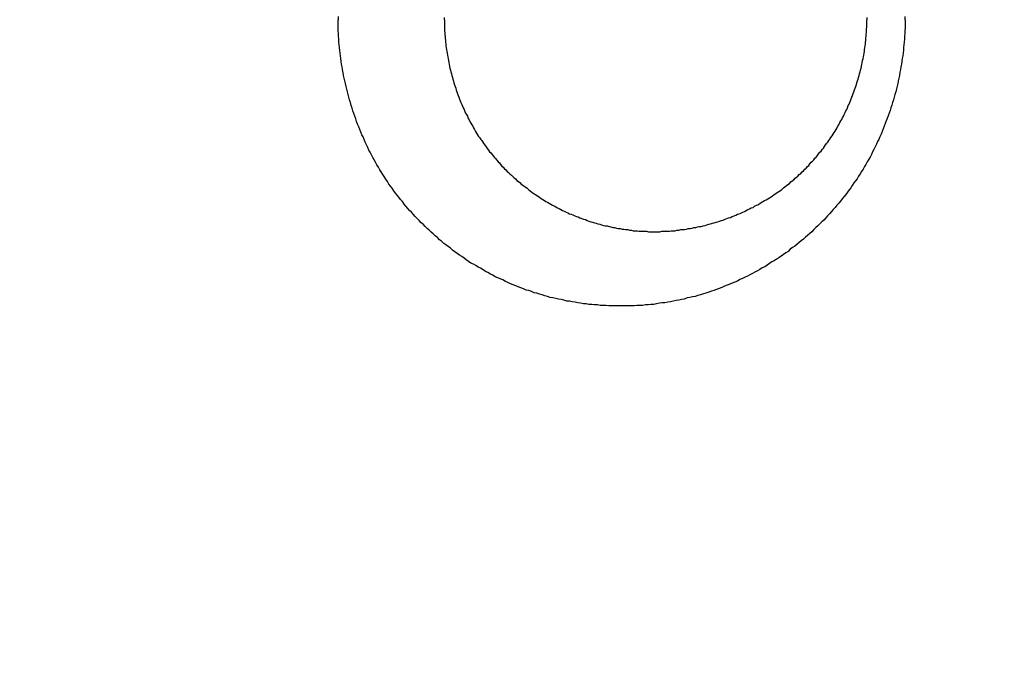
# Model space of a CAD drawing. Header units: millimetres. Extents: x -604189 to 881711, y -381903 to -7297.
# Tile 875 of 1056: x -558619 to -558601, y -165469 to -165457. Entities that reach past the tile are written whole.
import ezdxf

# ---------------------------------------------------------------- set-up
doc = ezdxf.new("R2010")
doc.units = ezdxf.units.MM
doc.header["$LTSCALE"] = 100
doc.linetypes.add('0.5_0.5', pattern=[1, 0.5, -0.5])
doc.linetypes.add('ACAD_ISO04W100', pattern=[30.5, 24, -3, 0.5, -3])
doc.layers.get('Defpoints').update_dxf_attribs({"color": 30})
doc.layers.add('OPIS', color=7, linetype='Continuous')
doc.layers.add('strop osie', color=80, linetype='ACAD_ISO04W100', lineweight=5)
doc.styles.get("Standard").update_dxf_attribs({"font": 'romans.shx', "width": 0.5})
doc.dimstyles.new('1 50', dxfattribs={"dimtxt": 150, "dimasz": 80, "dimexe": 1, "dimexo": 1, "dimgap": 20, "dimtad": 1, "dimdec": 0, "dimlfac": 0.1, "dimtxsty": 'Standard', "dimblk": 'ARCHTICK', "dimcen": 200, "dimclrd": 2, "dimadec": 1, "dimazin": 0, "dimtfac": 1, "dimtdec": 0, "dimtmove": 0, "dimatfit": 3, "dimldrblk": 'ARCHTICK', "dimfxl": 120, "dimfxlon": 1, "dimtfill": 1, "dimarcsym": 0})

# ---------------------------------------------------------------- blocks, each defined once
blk = doc.blocks.new('_ArchTick')
at = {"layer": 'strop osie', "color": 0, "const_width": 0.15}
blk.add_lwpolyline([(-0.5, -0.5), (0.5, 0.5)], dxfattribs=at)
blk = doc.blocks.new('*D3294')
at = {"layer": 'Defpoints', "color": 0, "linetype": 'ByBlock', "lineweight": 5, "transparency": 16777216}
for p in [(-595783.126, -159420.303), (-593748.924, -159420.303), (-552118.935, -179940.303)]:
    blk.add_point(p, dxfattribs=at)
at = {"layer": 'OPIS', "color": 0, "linetype": 'Continuous', "lineweight": -2, "transparency": 16777216}
for p, q in [((-595723.126, -159420.303), (-595784.126, -159420.303)), ((-595723.126, -179940.303), (-595784.126, -179940.303))]:
    blk.add_line(p, q, dxfattribs=at)
at = {"layer": 'OPIS', "color": 2, "lineweight": -2, "transparency": 16777216}
blk.add_line((-595783.126, -179940.303), (-595783.126, -159420.303), dxfattribs=at)
at = {"layer": 'OPIS', "color": 2, "linetype": 'ByBlock', "lineweight": -2, "transparency": 16777216, "xscale": 80, "yscale": 80, "zscale": 80}
for p, rotation in [((-595783.126, -159420.303), 90), ((-595783.126, -179940.303), 270)]:
    blk.add_blockref('_ArchTick', p, dxfattribs=dict(at, rotation=rotation))
at = {"layer": 'OPIS', "color": 0, "linetype": 'ByBlock', "lineweight": 13, "transparency": 16777216, "insert": (-595878.126, -169680.303), "char_height": 150, "attachment_point": 5, "rotation": 90, "bg_fill": 3, "box_fill_scale": 1.1, "bg_fill_color": 256, "bg_fill_true_color": 13158600, "bg_fill_transparency": 0}
blk.add_mtext('2052', dxfattribs=at)

msp = doc.modelspace()

# ---------------------------------------------------------------- hatches: boundary and pattern name
at = {"layer": 'OPIS', "linetype": 'ByBlock', "lineweight": 15}
h = msp.add_hatch(dxfattribs=at)
h.set_pattern_fill('ANSI37', color=0, scale=80, angle=45)
h.set_pattern_definition([(90, (-306927.96, 32475.8), (-254, 0), []), (180, (-306927.96, 32475.8), (-3e-14, -254), [])])
h.paths.add_polyline_path([(-559745.616, -168470.303), (-559845.616, -168470.303), (-559845.616, -168410.303), (-559745.616, -168410.303), (-559745.616, -168350.303), (-560845.616, -168350.303), (-560845.616, -168410.303), (-560745.616, -168410.303), (-560745.616, -168470.303, 0.267949), (-560295.616, -169249.726), (-560295.616, -169481.184, -0.414214), (-559952.679, -169824.121, -1), (-560638.553, -169824.121, -0.414214), (-560295.616, -169481.184), (-560295.616, -169249.726, -0.267949), (-560745.616, -168470.303), (-560845.616, -168470.303), (-560845.616, -168350.303), (-561118.924, -168350.303), (-561118.924, -172095.291), (-559553.922, -172095.29), (-559553.924, -168350.303), (-559745.616, -168350.303)])
h.paths.add_polyline_path([(-560989.238, -171970.288), (-560989.238, -171369.43), (-560514.238, -171369.43, -0.414232), (-560506.238, -171377.43), (-560506.238, -171961.436, -0.403374), (-560513.94, -171969.43), (-560989.238, -171969.43), (-560998.924, -171970.288)], flags=16)
h.paths.add_polyline_path([(-560569.238, -171447.43), (-560569.238, -171891.43, -0.414209), (-560619.237, -171941.43), (-560824.236, -171941.432, -0.414225), (-560874.238, -171891.432), (-560874.238, -171447.432, -0.414209), (-560824.238, -171397.432), (-560619.238, -171397.43, -0.414216)], flags=0)
h.paths.add_polyline_path([(-560754.738, -171692.272), (-560768.264, -171689.534), (-560778.52, -171674.091), (-560777.58, -171669.433), (-560791.338, -171669.433), (-560788.513, -171683.421), (-560780.618, -171695.311), (-560768.728, -171703.206), (-560754.738, -171706.031)], flags=0)
h.paths.add_polyline_path([(-560926.538, -171669.432), (-560944.038, -171669.432), (-560944.038, -171669.432), (-560938.912, -171681.806), (-560926.538, -171686.932)], flags=0)
h.paths.add_polyline_path([(-559553.926, -164304.92), (-559553.926, -164080.303), (-560998.924, -164080.303), (-560998.924, -164130.303), (-561051.758, -164130.303), (-561051.758, -164230.303), (-561112.409, -164230.303), (-561118.259, -165128.236), (-561111.758, -165130.303), (-561051.758, -165130.303), (-561051.758, -165230.303), (-560998.924, -165230.303), (-560998.924, -165930.303), (-560968.924, -165930.303), (-559691.758, -165930.303), (-559691.758, -166884.924, -0.259771), (-560368.468, -166480.303), (-560576.781, -166480.303, -0.694758), (-561118.924, -166682.141), (-561118.924, -167150.303), (-559553.924, -167150.303), (-559553.925, -165742.585, -0.501722), (-560517.887, -165023.753, -0.501722)])
h.paths.add_polyline_path([(-561051.758, -166930.303), (-561051.758, -167030.303), (-561111.758, -167030.303), (-561111.758, -166930.303)], flags=16)
h.paths.add_polyline_path([(-559553.926, -164304.92, 0.501722), (-560517.887, -165023.753, 0.501722), (-559553.925, -165742.585)], flags=17)
h.paths.add_polyline_path([(-559017.887, -165023.753, 0.331805), (-559553.926, -164304.92), (-559553.925, -165742.585, 0.331804)], flags=17)
h.paths.add_polyline_path([(-558393.92, -165930.303), (-559553.925, -165930.303), (-559553.924, -167030.303), (-558393.92, -167030.303)])
edge = h.paths.add_edge_path(flags=16)
edge.add_ellipse((-558869.257, -166529.058), major_axis=(0, 174.945), ratio=0.835608, start_angle=0, end_angle=180, ccw=False)
edge.add_line((-558869.023, -166354.089), (-558868.837, -166354.113))
edge.add_line((-558868.837, -166354.113), (-558551.758, -166354.113))
edge.add_ellipse((-558534.042, -166361.126), major_axis=(0, 22.068), ratio=0.905257, start_angle=0, end_angle=83.7318, ccw=False)
edge.add_line((-558534.042, -166339.058), (-558415.442, -166339.058))
edge.add_line((-558415.442, -166339.058), (-558415.442, -166719.058))
edge.add_line((-558415.442, -166719.058), (-558534.042, -166719.058))
edge.add_ellipse((-558534.042, -166696.99), major_axis=(0, 22.068), ratio=0.905257, start_angle=108.5291, end_angle=180, ccw=False)
edge.add_line((-558552.984, -166704.003), (-558869.257, -166704.003))
edge = h.paths.add_edge_path(flags=16)
edge.add_ellipse((-558655.149, -165473.071), major_axis=(119.577, 0), ratio=0.9754616, start_angle=134.53493, end_angle=225.46507, ccw=False)
edge.add_ellipse((-558571.362, -165553.094), major_axis=(-236.828, 0), ratio=0.9754616, start_angle=293.07706, end_angle=315.06459, ccw=False)
edge.add_ellipse((-558581.121, -165519.064), major_axis=(-200.962, 0), ratio=0.9754616, start_angle=268.86913, end_angle=294.41602, ccw=False)
edge.add_line((-558577.155, -165323.071), (-558434.725, -165323.071))
edge.add_line((-558434.725, -165323.071), (-558434.725, -165623.07))
edge.add_line((-558434.725, -165623.07), (-558577.155, -165623.07))
edge.add_ellipse((-558581.121, -165427.077), major_axis=(200.962, 0), ratio=0.9754616, start_angle=245.58398, end_angle=271.13087, ccw=False)
edge.add_ellipse((-558571.362, -165393.047), major_axis=(-236.828, 0), ratio=0.9754616, start_angle=404.93541, end_angle=426.92294, ccw=False)
h.paths.add_polyline_path([(-559691.758, -166075.303), (-560476.988, -166075.303, 0.131652), (-560368.468, -166480.303), (-559691.758, -166480.303)], flags=17)
h.paths.add_polyline_path([(-560476.988, -166075.303), (-559691.758, -166075.303), (-559691.758, -165930.303), (-560991.758, -165930.303), (-561051.758, -165930.303), (-561051.758, -166030.303), (-561118.924, -166030.303), (-561118.924, -166278.466, -0.694758), (-560576.781, -166480.303), (-560368.468, -166480.303, -0.131652)], flags=17)
h.paths.add_polyline_path([(-571773.92, -161590.543), (-574108.188, -161590.543), (-574098.917, -166615.286), (-571773.92, -166615.284)])
h.paths.add_polyline_path([(-559933.216, -164919.201), (-558639.203, -164919.201), (-558639.203, -164793.34), (-559933.216, -164793.34)], flags=25)
h.paths.add_polyline_path([(-560038.72, -166687.588), (-559732.99, -166687.588), (-559732.99, -166284.59), (-560038.72, -166284.59)], flags=25)
h.paths.add_polyline_path([(-559928.871, -165007.1), (-559413.75, -165007.1), (-559413.75, -164907.76), (-559928.871, -164907.76)], flags=9)
h.paths.add_polyline_path([(-559933.216, -164919.201), (-558639.203, -164919.201), (-558639.203, -164793.34), (-559933.216, -164793.34)], flags=25)
h.paths.add_polyline_path([(-560330.859, -165014.578), (-559994.182, -165014.578), (-559994.182, -164899.195), (-560330.859, -164899.195)], flags=24)
h.paths.add_polyline_path([(-560290.204, -164902.837), (-560108.354, -164902.837), (-560108.354, -164804.807), (-560290.204, -164804.807)], flags=24)
h.paths.add_polyline_path([(-560498.866, -166997.342), (-559983.744, -166997.342), (-559983.744, -166898.002), (-560498.866, -166898.002)], flags=24)
h.paths.add_polyline_path([(-560498.79, -166887.342), (-559655.724, -166887.342), (-559655.724, -166788.002), (-560498.79, -166788.002)], flags=24)
h.paths.add_polyline_path([(-560900.853, -167004.82), (-560564.177, -167004.82), (-560564.177, -166889.437), (-560900.853, -166889.437)], flags=24)
h.paths.add_polyline_path([(-560860.199, -166893.079), (-560678.349, -166893.079), (-560678.349, -166795.049), (-560860.199, -166795.049)], flags=24)
h.paths.add_polyline_path([(-560525.168, -170610.564), (-560010.047, -170610.564), (-560010.047, -170511.224), (-560525.168, -170511.224)], flags=24)
h.paths.add_polyline_path([(-560529.513, -170522.665), (-559444.307, -170522.665), (-559444.307, -170396.804), (-560529.513, -170396.804)], flags=9)
h.paths.add_polyline_path([(-560927.156, -170618.042), (-560590.479, -170618.042), (-560590.479, -170502.659), (-560927.156, -170502.659)], flags=24)
h.paths.add_polyline_path([(-560886.501, -170506.301), (-560704.651, -170506.301), (-560704.651, -170408.271), (-560886.501, -170408.271)], flags=24)
h.paths.add_polyline_path([(-560065.3, -168940.358), (-560065.3, -168600.658), (-560513.076, -168600.658), (-560513.076, -168940.358)], flags=24)
h.paths.add_polyline_path([(-559111.526, -164087.386), (-558760.99, -164087.386), (-558760.815, -164093.192), (-558760.644, -164098.997), (-558760.476, -164104.803), (-558760.311, -164110.608), (-558760.15, -164116.414), (-558759.991, -164122.22), (-558759.835, -164128.025), (-558759.683, -164133.831), (-558759.534, -164139.637), (-558759.387, -164145.443), (-558759.244, -164151.25), (-558759.104, -164157.056), (-558758.967, -164162.862), (-558758.833, -164168.669), (-558758.702, -164174.475), (-558758.575, -164180.282), (-558758.45, -164186.088), (-558758.328, -164191.895), (-558758.21, -164197.701), (-558758.094, -164203.508), (-558757.982, -164209.315), (-558757.872, -164215.122), (-558757.766, -164220.929), (-558757.663, -164226.736), (-558757.563, -164232.543), (-558757.465, -164238.35), (-558757.371, -164244.157), (-558757.28, -164249.965), (-558757.192, -164255.772), (-558757.107, -164261.579), (-558757.025, -164267.387), (-558756.946, -164273.194), (-558756.87, -164279.001), (-558756.797, -164284.809), (-558756.728, -164290.616), (-558756.661, -164296.424), (-558756.598, -164302.232), (-558756.538, -164308.039), (-558756.482, -164313.847), (-558756.428, -164319.654), (-558756.378, -164325.462), (-558756.332, -164331.27), (-558756.288, -164337.078), (-558756.248, -164342.885), (-558756.212, -164348.693), (-558756.178, -164354.501), (-558756.147, -164360.309), (-558756.118, -164366.117), (-558756.091, -164371.925), (-558756.066, -164377.733), (-558756.042, -164383.541), (-558756.02, -164389.348), (-558756.004, -164395.156), (-558755.999, -164400.964), (-558756.007, -164406.772), (-558756.031, -164412.58), (-558756.073, -164418.388), (-558756.132, -164424.195), (-558756.21, -164430.003), (-558756.308, -164435.81), (-558756.425, -164441.617), (-558756.562, -164447.423), (-558756.72, -164453.229), (-558756.898, -164459.034), (-558757.098, -164464.838), (-558757.32, -164470.642), (-558757.565, -164476.445), (-558757.837, -164482.247), (-558758.138, -164488.047), (-558758.47, -164493.845), (-558758.837, -164499.642), (-558759.241, -164505.435), (-558759.684, -164511.226), (-558760.175, -164517.014), (-558760.725, -164522.795), (-558761.35, -164528.569), (-558762.06, -164534.333), (-558762.874, -164540.084), (-558763.809, -164545.816), (-558764.883, -164551.524), (-558766.116, -164557.201), (-558767.538, -164562.832), (-558769.177, -164568.402), (-558771.062, -164573.894), (-558773.233, -164579.28), (-558775.735, -164584.521), (-558778.61, -164589.566), (-558781.897, -164594.354), (-558785.628, -164598.798), (-558789.808, -164602.827), (-558794.374, -164606.413), (-558799.255, -164609.556), (-558804.382, -164612.284), (-558809.694, -164614.629), (-558815.143, -164616.63), (-558820.694, -164618.326), (-558826.325, -164619.753), (-558832.011, -164620.95), (-558837.732, -164621.95), (-558843.479, -164622.786), (-558849.244, -164623.49), (-558855.021, -164624.092), (-558860.805, -164624.612), (-558866.595, -164625.056), (-558872.391, -164625.431), (-558878.19, -164625.744), (-558883.993, -164625.999), (-558889.798, -164626.204), (-558895.604, -164626.363), (-558901.411, -164626.484), (-558907.218, -164626.57), (-558913.026, -164626.629), (-558918.834, -164626.664), (-558924.642, -164626.683), (-558930.45, -164626.69), (-558936.258, -164626.691), (-558941.521, -164626.69), (-558946.785, -164626.685), (-558952.048, -164626.672), (-558957.312, -164626.645), (-558962.575, -164626.602), (-558967.838, -164626.537), (-558973.1, -164626.447), (-558978.362, -164626.327), (-558983.623, -164626.174), (-558988.883, -164625.983), (-558994.142, -164625.75), (-558999.398, -164625.47), (-559004.651, -164625.141), (-559009.9, -164624.756), (-559015.145, -164624.311), (-559020.383, -164623.802), (-559025.614, -164623.22), (-559030.834, -164622.543), (-559036.037, -164621.747), (-559041.216, -164620.812), (-559046.364, -164619.713), (-559051.466, -164618.424), (-559056.508, -164616.915), (-559061.47, -164615.16), (-559066.326, -164613.131), (-559071.043, -164610.799), (-559075.583, -164608.137), (-559079.894, -164605.121), (-559083.925, -164601.738), (-559087.622, -164597.995), (-559090.945, -164593.918), (-559093.905, -164589.566), (-559096.527, -164585.003), (-559098.839, -164580.275), (-559100.873, -164575.422), (-559102.662, -164570.472), (-559104.238, -164565.45), (-559105.625, -164560.373), (-559106.843, -164555.253), (-559107.915, -164550.1), (-559108.86, -164544.923), (-559109.695, -164539.726), (-559110.431, -164534.514), (-559111.082, -164529.291), (-559111.66, -164524.059), (-559112.176, -164518.821), (-559112.639, -164513.578), (-559113.058, -164508.331), (-559113.442, -164503.082), (-559113.794, -164497.83), (-559114.116, -164492.577), (-559114.412, -164487.322), (-559114.682, -164482.065), (-559114.93, -164476.808), (-559115.157, -164471.549), (-559115.363, -164466.29), (-559115.551, -164461.03), (-559115.72, -164455.769), (-559115.872, -164450.508), (-559116.007, -164445.246), (-559116.125, -164439.984), (-559116.227, -164434.721), (-559116.313, -164429.459), (-559116.383, -164424.196), (-559116.438, -164418.933), (-559116.477, -164413.669), (-559116.503, -164408.406), (-559116.515, -164403.142), (-559116.515, -164397.879), (-559116.505, -164392.616), (-559116.488, -164387.352), (-559116.467, -164382.089), (-559116.445, -164376.825), (-559116.422, -164371.562), (-559116.398, -164366.299), (-559116.372, -164361.035), (-559116.344, -164355.772), (-559116.314, -164350.508), (-559116.282, -164345.245), (-559116.247, -164339.982), (-559116.21, -164334.718), (-559116.169, -164329.455), (-559116.126, -164324.192), (-559116.08, -164318.929), (-559116.032, -164313.665), (-559115.98, -164308.402), (-559115.926, -164303.139), (-559115.87, -164297.876), (-559115.811, -164292.613), (-559115.749, -164287.35), (-559115.684, -164282.087), (-559115.617, -164276.824), (-559115.547, -164271.561), (-559115.475, -164266.298), (-559115.4, -164261.035), (-559115.323, -164255.772), (-559115.244, -164250.509), (-559115.161, -164245.246), (-559115.077, -164239.984), (-559114.99, -164234.721), (-559114.9, -164229.458), (-559114.808, -164224.196), (-559114.713, -164218.933), (-559114.616, -164213.67), (-559114.517, -164208.408), (-559114.415, -164203.145), (-559114.31, -164197.883), (-559114.203, -164192.621), (-559114.093, -164187.358), (-559113.981, -164182.096), (-559113.866, -164176.834), (-559113.749, -164171.572), (-559113.629, -164166.31), (-559113.506, -164161.048), (-559113.382, -164155.786), (-559113.254, -164150.524), (-559113.124, -164145.262), (-559112.991, -164140), (-559112.856, -164134.739), (-559112.719, -164129.477), (-559112.578, -164124.215), (-559112.436, -164118.954), (-559112.29, -164113.692), (-559112.142, -164108.431), (-559111.992, -164103.17), (-559111.839, -164097.908), (-559111.684, -164092.647)])
edge = h.paths.add_edge_path()
edge.add_line((-558393.92, -164080.303), (-559553.926, -164080.303))
edge.add_line((-559553.926, -164080.303), (-559553.926, -164304.92))
edge.add_arc((-559767.887, -165023.753), 750, 0, 73.424314, ccw=False)
edge.add_arc((-559767.887, -165023.753), 750, -73.424255, 0, ccw=False)
edge.add_line((-559553.925, -165742.585), (-559553.925, -165830.303))
edge.add_line((-559553.925, -165830.303), (-558393.92, -165830.303))
edge.add_line((-558393.92, -165830.303), (-558393.92, -164080.303))

# ---------------------------------------------------------------- next in the draw order: dimensions: what is measured, and where the dimension line sits
at = {"layer": 'OPIS', "color": 0, "linetype": 'ByBlock', "lineweight": 13}
dim = msp.add_linear_dim(base=(-595783.126, -159420.303), p1=(-552118.935, -179940.303), p2=(-593748.924, -159420.303), angle=90, dimstyle='1 50', override={"dimtmove": 1, "dimfxl": 60, "dimarcsym": 1}, dxfattribs=at)
dim.commit()
dim.dimension.update_dxf_attribs({"geometry": '*D3294', "text_midpoint": (-595878.126, -169680.303)})

# ---------------------------------------------------------------- next in the draw order: hatches: boundary and pattern name
at = {"layer": 'OPIS', "linetype": '0.5_0.5', "lineweight": 13}
h = msp.add_hatch(dxfattribs=at)
h.set_pattern_fill('ANSI37', color=0, scale=130)
h.set_pattern_definition([(45, (-597218.54, 256668.8), (-291.85832, 291.85832), []), (135, (-597218.54, 256668.8), (-291.85832, -291.85832), [])])
edge = h.paths.add_edge_path(flags=16)
edge.add_line((-570958.916, -168985.281), (-571058.916, -168985.281))
edge.add_line((-571058.916, -168985.281), (-572598.916, -168985.281))
edge.add_line((-572598.916, -168985.281), (-572598.915, -170470.3))
edge.add_line((-572598.915, -170470.3), (-570825.763, -170470.3))
edge.add_arc((-570508.916, -170339.099), 342.937, 180, 202.49364, ccw=False)
edge.add_arc((-570508.916, -170339.099), 342.937, 90, 180, ccw=False)
edge.add_line((-570508.916, -169996.163), (-570508.916, -169764.704))
edge.add_arc((-570058.916, -168985.281), 900, 180, 240, ccw=False)
edge = h.paths.add_edge_path(flags=17)
edge.add_line((-569358.915, -170085.281), (-569358.916, -168985.281))
edge.add_line((-569358.916, -168985.281), (-569358.917, -168985.281))
edge.add_line((-569358.917, -168985.281), (-569958.916, -168985.281))
edge.add_line((-569958.916, -168985.281), (-570058.916, -168985.281))
edge.add_line((-570058.916, -168985.281), (-570058.916, -168925.281))
edge.add_line((-570058.916, -168925.281), (-569958.916, -168925.281))
edge.add_line((-569958.916, -168925.281), (-569958.916, -168865.281))
edge.add_line((-569958.916, -168865.281), (-569358.916, -168865.281))
edge.add_line((-569358.916, -168865.281), (-569358.917, -166865.281))
edge.add_line((-569358.917, -166865.281), (-574098.917, -166865.286))
edge.add_line((-574098.917, -166865.286), (-574098.914, -171970.3))
edge.add_line((-574098.914, -171970.3), (-572608.913, -171970.3))
edge.add_line((-572608.913, -171970.3), (-571504.913, -170590.3))
edge.add_line((-571504.913, -170590.3), (-572718.915, -170590.3))
edge.add_line((-572718.915, -170590.3), (-572718.916, -168865.281))
edge.add_line((-572718.916, -168865.281), (-571058.916, -168865.281))
edge.add_line((-571058.916, -168865.281), (-571058.916, -168925.281))
edge.add_line((-571058.916, -168925.281), (-570958.916, -168925.281))
edge.add_line((-570958.916, -168925.281), (-570958.916, -168985.281))
edge.add_arc((-570058.916, -168985.281), 900, 180, 240)
edge.add_line((-570508.916, -169764.704), (-570508.916, -169996.163))
edge.add_arc((-570508.916, -170339.099), 342.937, 0, 90, ccw=False)
edge.add_arc((-570508.916, -170339.099), 342.937, 208.97989, 360, ccw=False)
edge.add_line((-570808.913, -170505.253), (-570808.913, -171171.086))
edge.add_arc((-570808.913, -171220.3), 49.214, 0, 90, ccw=False)
edge.add_arc((-570808.913, -171220.3), 49.214, 270, 360, ccw=False)
edge.add_line((-570808.913, -171269.514), (-570808.913, -171970.3))
edge.add_line((-570808.913, -171970.3), (-569358.914, -171970.3))
edge.add_line((-569358.914, -171970.3), (-569358.915, -170085.281))
h.paths.add_polyline_path([(-561118.924, -159870.303), (-590334.655, -159870.303), (-590334.655, -161470.303), (-562318.924, -161470.303), (-562318.924, -172095.292), (-561118.924, -172095.291), (-561118.924, -168350.303), (-552073.919, -168350.303), (-552073.92, -167150.303), (-561118.924, -167150.303)])
h.paths.add_polyline_path([(-572856.927, -169813.68), (-569451.07, -169813.68), (-569451.07, -169408.68), (-572856.927, -169408.68)], flags=16)

# ---------------------------------------------------------------- next in the draw order: linework, layer by layer
at = {"color": 0}
for points in [[(-558613.349, -165456.815, 0), (-558613.349, -165456.875, 0)], [(-558602.64, -165456.875, 0), (-558602.641, -165456.815, 0)], [(-558602.64, -165456.875, 0), (-558602.641, -165456.925, 0), (-558602.642, -165456.975, 0), (-558602.643, -165457.025, 0), (-558602.646, -165457.085, 0), (-558602.648, -165457.135, 0), (-558602.651, -165457.185, 0), (-558602.655, -165457.235, 0), (-558602.659, -165457.295, 0), (-558602.664, -165457.345, 0), (-558602.669, -165457.395, 0), (-558602.674, -165457.445, 0), (-558602.681, -165457.505, 0), (-558602.687, -165457.555, 0), (-558602.694, -165457.605, 0), (-558602.702, -165457.655, 0), (-558602.71, -165457.715, 0), (-558602.719, -165457.765, 0), (-558602.728, -165457.815, 0), (-558602.738, -165457.865, 0), (-558602.748, -165457.925, 0), (-558602.758, -165457.975, 0), (-558602.77, -165458.025, 0), (-558602.781, -165458.075, 0), (-558602.793, -165458.125, 0), (-558602.806, -165458.175, 0), (-558602.819, -165458.235, 0), (-558602.833, -165458.285, 0), (-558602.847, -165458.335, 0), (-558602.861, -165458.385, 0), (-558602.877, -165458.435, 0), (-558602.892, -165458.485, 0), (-558602.908, -165458.535, 0), (-558602.925, -165458.585, 0), (-558602.942, -165458.635, 0), (-558602.959, -165458.685, 0), (-558602.977, -165458.735, 0), (-558602.996, -165458.785, 0), (-558603.015, -165458.835, 0), (-558603.034, -165458.885, 0), (-558603.054, -165458.935, 0), (-558603.074, -165458.985, 0), (-558603.095, -165459.035, 0), (-558603.116, -165459.085, 0), (-558603.138, -165459.135, 0), (-558603.16, -165459.175, 0), (-558603.183, -165459.225, 0), (-558603.206, -165459.275, 0), (-558603.23, -165459.325, 0), (-558603.254, -165459.365, 0), (-558603.278, -165459.415, 0), (-558603.303, -165459.465, 0), (-558603.329, -165459.505, 0), (-558603.355, -165459.555, 0), (-558603.381, -165459.605, 0), (-558603.408, -165459.645, 0), (-558603.435, -165459.695, 0), (-558603.463, -165459.735, 0), (-558603.491, -165459.785, 0), (-558603.519, -165459.825, 0), (-558603.548, -165459.875, 0), (-558603.578, -165459.915, 0), (-558603.608, -165459.955, 0), (-558603.638, -165460.005, 0), (-558603.669, -165460.045, 0), (-558603.7, -165460.085, 0), (-558603.731, -165460.125, 0), (-558603.763, -165460.175, 0), (-558603.796, -165460.215, 0), (-558603.828, -165460.255, 0), (-558603.861, -165460.295, 0), (-558603.895, -165460.335, 0), (-558603.929, -165460.375, 0), (-558603.963, -165460.415, 0), (-558603.998, -165460.455, 0), (-558604.033, -165460.495, 0), (-558604.068, -165460.535, 0), (-558604.104, -165460.575, 0), (-558604.14, -165460.615, 0), (-558604.177, -165460.655, 0), (-558604.214, -165460.685, 0), (-558604.251, -165460.725, 0), (-558604.289, -165460.765, 0), (-558604.327, -165460.795, 0), (-558604.365, -165460.835, 0), (-558604.404, -165460.875, 0), (-558604.443, -165460.905, 0), (-558604.483, -165460.945, 0), (-558604.522, -165460.975, 0), (-558604.562, -165461.015, 0), (-558604.603, -165461.045, 0), (-558604.644, -165461.075, 0), (-558604.685, -165461.115, 0), (-558604.726, -165461.145, 0), (-558604.768, -165461.175, 0), (-558604.81, -165461.205, 0), (-558604.852, -165461.245, 0), (-558604.895, -165461.275, 0), (-558604.938, -165461.305, 0), (-558604.981, -165461.335, 0), (-558605.025, -165461.365, 0), (-558605.069, -165461.395, 0), (-558605.113, -165461.425, 0), (-558605.158, -165461.445, 0), (-558605.202, -165461.475, 0), (-558605.247, -165461.505, 0), (-558605.293, -165461.535, 0), (-558605.338, -165461.555, 0), (-558605.384, -165461.585, 0), (-558605.43, -165461.615, 0), (-558605.477, -165461.635, 0), (-558605.523, -165461.665, 0), (-558605.57, -165461.685, 0), (-558605.617, -165461.715, 0), (-558605.664, -165461.735, 0), (-558605.712, -165461.755, 0), (-558605.76, -165461.775, 0), (-558605.808, -165461.805, 0), (-558605.856, -165461.825, 0), (-558605.905, -165461.845, 0), (-558605.953, -165461.865, 0), (-558606.002, -165461.885, 0), (-558606.051, -165461.905, 0), (-558606.101, -165461.925, 0), (-558606.15, -165461.945, 0), (-558606.2, -165461.965, 0), (-558606.25, -165461.985, 0), (-558606.3, -165461.995, 0), (-558606.35, -165462.015, 0), (-558606.401, -165462.035, 0), (-558606.451, -165462.045, 0), (-558606.502, -165462.065, 0), (-558606.553, -165462.075, 0), (-558606.604, -165462.095, 0), (-558606.656, -165462.105, 0), (-558606.707, -165462.115, 0), (-558606.759, -165462.125, 0), (-558606.81, -165462.145, 0), (-558606.862, -165462.155, 0), (-558606.914, -165462.165, 0), (-558606.967, -165462.175, 0), (-558607.019, -165462.185, 0), (-558607.071, -165462.195, 0), (-558607.124, -165462.205, 0), (-558607.176, -165462.215, 0), (-558607.229, -165462.215, 0), (-558607.281, -165462.225, 0), (-558607.334, -165462.235, 0), (-558607.387, -165462.245, 0), (-558607.44, -165462.245, 0), (-558607.493, -165462.255, 0), (-558607.546, -165462.255, 0), (-558607.599, -165462.265, 0), (-558607.652, -165462.265, 0), (-558607.706, -165462.265, 0), (-558607.759, -165462.275, 0), (-558607.812, -165462.275, 0), (-558607.865, -165462.275, 0), (-558607.919, -165462.275, 0), (-558607.972, -165462.275, 0), (-558608.025, -165462.275, 0), (-558608.079, -165462.275, 0), (-558608.132, -165462.275, 0), (-558608.185, -165462.275, 0), (-558608.238, -165462.275, 0), (-558608.292, -165462.265, 0), (-558608.345, -165462.265, 0), (-558608.398, -165462.265, 0), (-558608.451, -165462.255, 0), (-558608.504, -165462.255, 0), (-558608.557, -165462.245, 0), (-558608.61, -165462.245, 0), (-558608.663, -165462.235, 0), (-558608.716, -165462.235, 0), (-558608.768, -165462.225, 0), (-558608.821, -165462.215, 0), (-558608.873, -165462.205, 0), (-558608.926, -165462.195, 0), (-558608.978, -165462.185, 0), (-558609.03, -165462.185, 0), (-558609.082, -165462.165, 0), (-558609.134, -165462.155, 0), (-558609.186, -165462.145, 0), (-558609.238, -165462.135, 0), (-558609.29, -165462.125, 0), (-558609.341, -165462.115, 0), (-558609.392, -165462.095, 0), (-558609.443, -165462.085, 0), (-558609.494, -165462.065, 0), (-558609.545, -165462.055, 0), (-558609.596, -165462.035, 0), (-558609.646, -165462.025, 0), (-558609.696, -165462.005, 0), (-558609.746, -165461.985, 0), (-558609.796, -165461.975, 0), (-558609.846, -165461.955, 0), (-558609.895, -165461.935, 0), (-558609.945, -165461.915, 0), (-558609.994, -165461.895, 0), (-558610.043, -165461.875, 0), (-558610.091, -165461.855, 0), (-558610.14, -165461.835, 0), (-558610.188, -165461.815, 0), (-558610.236, -165461.785, 0), (-558610.284, -165461.765, 0), (-558610.331, -165461.745, 0), (-558610.379, -165461.725, 0), (-558610.426, -165461.695, 0), (-558610.472, -165461.675, 0), (-558610.519, -165461.645, 0), (-558610.565, -165461.625, 0), (-558610.611, -165461.595, 0), (-558610.657, -165461.565, 0), (-558610.703, -165461.545, 0), (-558610.748, -165461.515, 0), (-558610.793, -165461.485, 0), (-558610.838, -165461.465, 0), (-558610.882, -165461.435, 0), (-558610.926, -165461.405, 0), (-558610.97, -165461.375, 0), (-558611.014, -165461.345, 0), (-558611.057, -165461.315, 0), (-558611.1, -165461.285, 0), (-558611.143, -165461.255, 0), (-558611.185, -165461.225, 0), (-558611.227, -165461.185, 0), (-558611.269, -165461.155, 0), (-558611.31, -165461.125, 0), (-558611.351, -165461.095, 0), (-558611.392, -165461.055, 0), (-558611.432, -165461.025, 0), (-558611.473, -165460.985, 0), (-558611.512, -165460.955, 0), (-558611.552, -165460.915, 0), (-558611.591, -165460.885, 0), (-558611.63, -165460.845, 0), (-558611.668, -165460.815, 0), (-558611.706, -165460.775, 0), (-558611.744, -165460.735, 0), (-558611.781, -165460.705, 0), (-558611.818, -165460.665, 0), (-558611.855, -165460.625, 0), (-558611.891, -165460.585, 0), (-558611.927, -165460.545, 0), (-558611.962, -165460.505, 0), (-558611.997, -165460.475, 0), (-558612.032, -165460.435, 0), (-558612.066, -165460.395, 0), (-558612.1, -165460.355, 0), (-558612.133, -165460.305, 0), (-558612.167, -165460.265, 0), (-558612.199, -165460.225, 0), (-558612.232, -165460.185, 0), (-558612.264, -165460.145, 0), (-558612.295, -165460.105, 0), (-558612.326, -165460.055, 0), (-558612.357, -165460.015, 0), (-558612.387, -165459.975, 0), (-558612.417, -165459.925, 0), (-558612.446, -165459.885, 0), (-558612.475, -165459.835, 0), (-558612.503, -165459.795, 0), (-558612.531, -165459.745, 0), (-558612.559, -165459.705, 0), (-558612.586, -165459.655, 0), (-558612.613, -165459.615, 0), (-558612.639, -165459.565, 0), (-558612.665, -165459.515, 0), (-558612.69, -165459.475, 0), (-558612.715, -165459.425, 0), (-558612.74, -165459.375, 0), (-558612.764, -165459.335, 0), (-558612.787, -165459.285, 0), (-558612.81, -165459.235, 0), (-558612.833, -165459.185, 0), (-558612.855, -165459.135, 0), (-558612.877, -165459.085, 0), (-558612.898, -165459.045, 0), (-558612.918, -165458.995, 0), (-558612.939, -165458.945, 0), (-558612.958, -165458.895, 0), (-558612.978, -165458.845, 0), (-558612.997, -165458.795, 0), (-558613.015, -165458.745, 0), (-558613.033, -165458.695, 0), (-558613.05, -165458.645, 0), (-558613.067, -165458.595, 0), (-558613.084, -165458.545, 0), (-558613.1, -165458.495, 0), (-558613.115, -165458.435, 0), (-558613.13, -165458.385, 0), (-558613.145, -165458.335, 0), (-558613.159, -165458.285, 0), (-558613.172, -165458.235, 0), (-558613.185, -165458.185, 0), (-558613.198, -165458.135, 0), (-558613.21, -165458.075, 0), (-558613.222, -165458.025, 0), (-558613.233, -165457.975, 0), (-558613.243, -165457.925, 0), (-558613.253, -165457.875, 0), (-558613.263, -165457.815, 0), (-558613.272, -165457.765, 0), (-558613.281, -165457.715, 0), (-558613.289, -165457.665, 0), (-558613.296, -165457.605, 0), (-558613.304, -165457.555, 0), (-558613.31, -165457.505, 0), (-558613.316, -165457.455, 0), (-558613.322, -165457.395, 0), (-558613.327, -165457.345, 0), (-558613.331, -165457.295, 0), (-558613.335, -165457.235, 0), (-558613.339, -165457.185, 0), (-558613.342, -165457.135, 0), (-558613.344, -165457.085, 0), (-558613.346, -165457.025, 0), (-558613.348, -165456.975, 0), (-558613.349, -165456.925, 0), (-558613.349, -165456.875, 0)], [(-558611.341, -165456.875, 0), (-558611.341, -165456.835, 0)], [(-558611.341, -165456.875, 0), (-558611.341, -165456.905, 0), (-558611.341, -165456.945, 0), (-558611.34, -165456.975, 0), (-558611.339, -165457.015, 0), (-558611.337, -165457.045, 0), (-558611.336, -165457.085, 0), (-558611.334, -165457.115, 0), (-558611.331, -165457.155, 0), (-558611.328, -165457.195, 0), (-558611.325, -165457.225, 0), (-558611.322, -165457.265, 0), (-558611.318, -165457.295, 0), (-558611.314, -165457.335, 0), (-558611.31, -165457.365, 0), (-558611.306, -165457.405, 0), (-558611.301, -165457.435, 0), (-558611.295, -165457.475, 0), (-558611.29, -165457.505, 0), (-558611.284, -165457.545, 0), (-558611.278, -165457.575, 0), (-558611.272, -165457.615, 0), (-558611.265, -165457.645, 0), (-558611.258, -165457.685, 0), (-558611.25, -165457.715, 0), (-558611.243, -165457.755, 0), (-558611.235, -165457.785, 0), (-558611.227, -165457.825, 0), (-558611.218, -165457.855, 0), (-558611.209, -165457.895, 0), (-558611.2, -165457.925, 0), (-558611.19, -165457.965, 0), (-558611.181, -165457.995, 0), (-558611.171, -165458.035, 0), (-558611.16, -165458.065, 0), (-558611.15, -165458.105, 0), (-558611.139, -165458.135, 0), (-558611.127, -165458.165, 0), (-558611.116, -165458.205, 0), (-558611.104, -165458.235, 0), (-558611.092, -165458.275, 0), (-558611.079, -165458.305, 0), (-558611.067, -165458.335, 0), (-558611.053, -165458.375, 0), (-558611.04, -165458.405, 0), (-558611.027, -165458.435, 0), (-558611.013, -165458.475, 0), (-558610.998, -165458.505, 0), (-558610.984, -165458.535, 0), (-558610.969, -165458.565, 0), (-558610.954, -165458.605, 0), (-558610.939, -165458.635, 0), (-558610.923, -165458.665, 0), (-558610.907, -165458.695, 0), (-558610.891, -165458.735, 0), (-558610.874, -165458.765, 0), (-558610.858, -165458.795, 0), (-558610.841, -165458.825, 0), (-558610.823, -165458.855, 0), (-558610.806, -165458.885, 0), (-558610.788, -165458.915, 0), (-558610.769, -165458.945, 0), (-558610.751, -165458.985, 0), (-558610.732, -165459.015, 0), (-558610.713, -165459.045, 0), (-558610.694, -165459.075, 0), (-558610.674, -165459.105, 0), (-558610.654, -165459.135, 0), (-558610.634, -165459.155, 0), (-558610.614, -165459.185, 0), (-558610.593, -165459.215, 0), (-558610.572, -165459.245, 0), (-558610.551, -165459.275, 0), (-558610.53, -165459.305, 0), (-558610.508, -165459.335, 0), (-558610.486, -165459.365, 0), (-558610.464, -165459.385, 0), (-558610.441, -165459.415, 0), (-558610.419, -165459.445, 0), (-558610.396, -165459.475, 0), (-558610.373, -165459.495, 0), (-558610.349, -165459.525, 0), (-558610.326, -165459.555, 0), (-558610.302, -165459.575, 0), (-558610.278, -165459.605, 0), (-558610.253, -165459.635, 0), (-558610.229, -165459.655, 0), (-558610.204, -165459.685, 0), (-558610.179, -165459.705, 0), (-558610.153, -165459.735, 0), (-558610.128, -165459.755, 0), (-558610.102, -165459.785, 0), (-558610.076, -165459.805, 0), (-558610.05, -165459.835, 0), (-558610.023, -165459.855, 0), (-558609.997, -165459.875, 0), (-558609.97, -165459.905, 0), (-558609.943, -165459.925, 0), (-558609.916, -165459.945, 0), (-558609.888, -165459.975, 0), (-558609.861, -165459.995, 0), (-558609.833, -165460.015, 0), (-558609.805, -165460.035, 0), (-558609.776, -165460.055, 0), (-558609.748, -165460.085, 0), (-558609.719, -165460.105, 0), (-558609.69, -165460.125, 0), (-558609.661, -165460.145, 0), (-558609.632, -165460.165, 0), (-558609.603, -165460.185, 0), (-558609.573, -165460.205, 0), (-558609.543, -165460.225, 0), (-558609.513, -165460.245, 0), (-558609.483, -165460.265, 0), (-558609.453, -165460.285, 0), (-558609.423, -165460.305, 0), (-558609.392, -165460.315, 0), (-558609.361, -165460.335, 0), (-558609.33, -165460.355, 0), (-558609.299, -165460.375, 0), (-558609.268, -165460.385, 0), (-558609.236, -165460.405, 0), (-558609.204, -165460.425, 0), (-558609.173, -165460.435, 0), (-558609.141, -165460.455, 0), (-558609.109, -165460.475, 0), (-558609.076, -165460.485, 0), (-558609.044, -165460.505, 0), (-558609.012, -165460.515, 0), (-558608.979, -165460.535, 0), (-558608.946, -165460.545, 0), (-558608.913, -165460.555, 0), (-558608.88, -165460.575, 0), (-558608.847, -165460.585, 0), (-558608.814, -165460.595, 0), (-558608.78, -165460.615, 0), (-558608.747, -165460.625, 0), (-558608.713, -165460.635, 0), (-558608.679, -165460.645, 0), (-558608.646, -165460.665, 0), (-558608.612, -165460.675, 0), (-558608.578, -165460.685, 0), (-558608.543, -165460.695, 0), (-558608.509, -165460.705, 0), (-558608.475, -165460.715, 0), (-558608.44, -165460.725, 0), (-558608.406, -165460.735, 0), (-558608.371, -165460.745, 0), (-558608.337, -165460.755, 0), (-558608.302, -165460.765, 0), (-558608.267, -165460.765, 0), (-558608.232, -165460.775, 0), (-558608.197, -165460.785, 0), (-558608.162, -165460.795, 0), (-558608.127, -165460.795, 0), (-558608.092, -165460.805, 0), (-558608.057, -165460.815, 0), (-558608.021, -165460.815, 0), (-558607.986, -165460.825, 0), (-558607.95, -165460.825, 0), (-558607.915, -165460.835, 0), (-558607.879, -165460.835, 0), (-558607.844, -165460.845, 0), (-558607.808, -165460.845, 0), (-558607.773, -165460.855, 0), (-558607.737, -165460.855, 0), (-558607.701, -165460.855, 0), (-558607.666, -165460.865, 0), (-558607.63, -165460.865, 0), (-558607.594, -165460.865, 0), (-558607.558, -165460.865, 0), (-558607.523, -165460.865, 0), (-558607.487, -165460.875, 0), (-558607.451, -165460.875, 0), (-558607.415, -165460.875, 0), (-558607.379, -165460.875, 0), (-558607.343, -165460.875, 0), (-558607.308, -165460.875, 0), (-558607.272, -165460.875, 0), (-558607.236, -165460.865, 0), (-558607.2, -165460.865, 0), (-558607.164, -165460.865, 0), (-558607.128, -165460.865, 0), (-558607.093, -165460.865, 0), (-558607.057, -165460.855, 0), (-558607.021, -165460.855, 0), (-558606.985, -165460.855, 0), (-558606.95, -165460.845, 0), (-558606.914, -165460.845, 0), (-558606.878, -165460.835, 0), (-558606.843, -165460.835, 0), (-558606.807, -165460.835, 0), (-558606.772, -165460.825, 0), (-558606.736, -165460.815, 0), (-558606.701, -165460.815, 0), (-558606.665, -165460.805, 0), (-558606.63, -165460.795, 0), (-558606.595, -165460.795, 0), (-558606.559, -165460.785, 0), (-558606.524, -165460.775, 0), (-558606.489, -165460.775, 0), (-558606.454, -165460.765, 0), (-558606.419, -165460.755, 0), (-558606.384, -165460.745, 0), (-558606.35, -165460.735, 0), (-558606.315, -165460.725, 0), (-558606.28, -165460.715, 0), (-558606.246, -165460.705, 0), (-558606.211, -165460.695, 0), (-558606.177, -165460.685, 0), (-558606.143, -165460.675, 0), (-558606.108, -165460.665, 0), (-558606.074, -165460.655, 0), (-558606.04, -165460.635, 0), (-558606.007, -165460.625, 0), (-558605.973, -165460.615, 0), (-558605.939, -165460.605, 0), (-558605.906, -165460.585, 0), (-558605.872, -165460.575, 0), (-558605.839, -165460.565, 0), (-558605.806, -165460.545, 0), (-558605.773, -165460.535, 0), (-558605.74, -165460.525, 0), (-558605.707, -165460.505, 0), (-558605.674, -165460.495, 0), (-558605.642, -165460.475, 0), (-558605.61, -165460.455, 0), (-558605.577, -165460.445, 0), (-558605.545, -165460.425, 0), (-558605.513, -165460.415, 0), (-558605.482, -165460.395, 0), (-558605.45, -165460.375, 0), (-558605.419, -165460.365, 0), (-558605.387, -165460.345, 0), (-558605.356, -165460.325, 0), (-558605.325, -165460.305, 0), (-558605.294, -165460.285, 0), (-558605.264, -165460.275, 0), (-558605.233, -165460.255, 0), (-558605.203, -165460.235, 0), (-558605.173, -165460.215, 0), (-558605.143, -165460.195, 0), (-558605.113, -165460.175, 0), (-558605.084, -165460.155, 0), (-558605.055, -165460.135, 0), (-558605.025, -165460.115, 0), (-558604.997, -165460.095, 0), (-558604.968, -165460.075, 0), (-558604.939, -165460.045, 0), (-558604.911, -165460.025, 0), (-558604.883, -165460.005, 0), (-558604.855, -165459.985, 0), (-558604.827, -165459.965, 0), (-558604.8, -165459.935, 0), (-558604.772, -165459.915, 0), (-558604.745, -165459.895, 0), (-558604.719, -165459.865, 0), (-558604.692, -165459.845, 0), (-558604.665, -165459.825, 0), (-558604.639, -165459.795, 0), (-558604.613, -165459.775, 0), (-558604.588, -165459.745, 0), (-558604.562, -165459.725, 0), (-558604.537, -165459.695, 0), (-558604.512, -165459.675, 0), (-558604.487, -165459.645, 0), (-558604.462, -165459.625, 0), (-558604.438, -165459.595, 0), (-558604.414, -165459.565, 0), (-558604.39, -165459.545, 0), (-558604.366, -165459.515, 0), (-558604.343, -165459.485, 0), (-558604.319, -165459.465, 0), (-558604.297, -165459.435, 0), (-558604.274, -165459.405, 0), (-558604.251, -165459.375, 0), (-558604.229, -165459.355, 0), (-558604.207, -165459.325, 0), (-558604.185, -165459.295, 0), (-558604.164, -165459.265, 0), (-558604.143, -165459.235, 0), (-558604.122, -165459.205, 0), (-558604.101, -165459.185, 0), (-558604.081, -165459.155, 0), (-558604.061, -165459.125, 0), (-558604.041, -165459.095, 0), (-558604.021, -165459.065, 0), (-558604.002, -165459.035, 0), (-558603.982, -165459.005, 0), (-558603.964, -165458.975, 0), (-558603.945, -165458.945, 0), (-558603.927, -165458.915, 0), (-558603.909, -165458.885, 0), (-558603.891, -165458.855, 0), (-558603.873, -165458.815, 0), (-558603.856, -165458.785, 0), (-558603.839, -165458.755, 0), (-558603.823, -165458.725, 0), (-558603.806, -165458.695, 0), (-558603.79, -165458.665, 0), (-558603.774, -165458.625, 0), (-558603.759, -165458.595, 0), (-558603.743, -165458.565, 0), (-558603.729, -165458.535, 0), (-558603.714, -165458.495, 0), (-558603.699, -165458.465, 0), (-558603.685, -165458.435, 0), (-558603.672, -165458.405, 0), (-558603.658, -165458.365, 0), (-558603.645, -165458.335, 0), (-558603.632, -165458.305, 0), (-558603.619, -165458.265, 0), (-558603.607, -165458.235, 0), (-558603.595, -165458.195, 0), (-558603.583, -165458.165, 0), (-558603.572, -165458.135, 0), (-558603.56, -165458.095, 0), (-558603.55, -165458.065, 0), (-558603.539, -165458.025, 0), (-558603.529, -165457.995, 0), (-558603.519, -165457.965, 0), (-558603.509, -165457.925, 0), (-558603.5, -165457.895, 0), (-558603.491, -165457.855, 0), (-558603.482, -165457.825, 0), (-558603.474, -165457.785, 0), (-558603.465, -165457.755, 0), (-558603.458, -165457.715, 0), (-558603.45, -165457.685, 0), (-558603.443, -165457.645, 0), (-558603.436, -165457.615, 0), (-558603.429, -165457.575, 0), (-558603.423, -165457.545, 0), (-558603.417, -165457.505, 0), (-558603.411, -165457.475, 0), (-558603.406, -165457.435, 0), (-558603.401, -165457.405, 0), (-558603.396, -165457.365, 0), (-558603.392, -165457.335, 0), (-558603.388, -165457.295, 0), (-558603.384, -165457.265, 0), (-558603.381, -165457.225, 0), (-558603.378, -165457.185, 0), (-558603.375, -165457.155, 0), (-558603.373, -165457.115, 0), (-558603.37, -165457.085, 0), (-558603.369, -165457.045, 0), (-558603.367, -165457.015, 0), (-558603.366, -165456.975, 0), (-558603.365, -165456.945, 0), (-558603.365, -165456.905, 0), (-558603.365, -165456.875, 0)], [(-558603.365, -165456.835, 0), (-558603.365, -165456.875, 0)]]:
    msp.add_polyline3d(points, dxfattribs=at)

doc.saveas('drawing.dxf')
